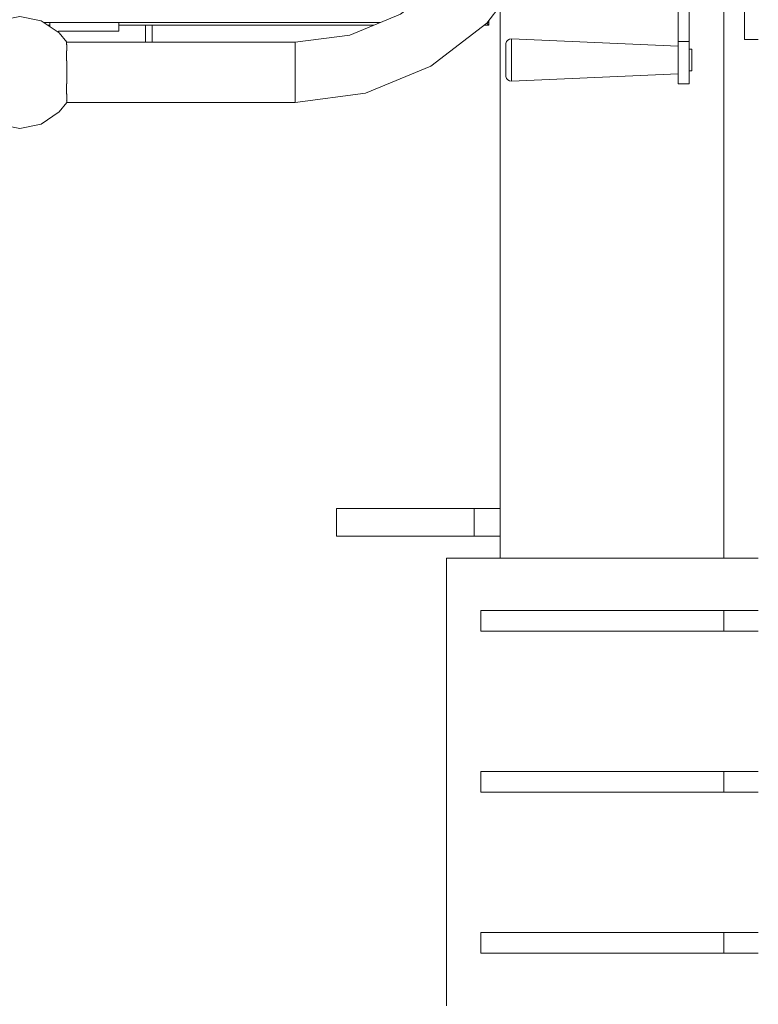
# Model space of a CAD drawing. Header units: millimetres. Extents: x 53746 to 116821, y -810352 to -765802.
# Tile 305 of 347: x 94209 to 94638, y -773800 to -773228. Entities that reach past the tile are written whole.
import ezdxf

# ---------------------------------------------------------------- set-up
doc = ezdxf.new("R2010")
doc.units = ezdxf.units.MM
doc.header["$MEASUREMENT"] = 0
for name, color, linetype, lineweight in [('Main Cradle Rails', 7, 'Continuous', 0), ('Side Cradle Tower', 7, 'Continuous', 0), ('Side Cradle Tower Platform', 7, 'Continuous', 0), ('Side Cradle Tower Rail Frame', 7, 'Continuous', 0)]:
    doc.layers.add(name, color=color, linetype=linetype, lineweight=lineweight)

# ---------------------------------------------------------------- blocks, each defined once
blk = doc.blocks.new('*U57')
at = {"layer": 'Side Cradle Tower', "color": 7, "linetype": 'Continuous', "lineweight": 0}
for p, q in [((9308.2, 14876.65), (9308.2, 14836.28)), ((9314.55, 14836.28), (9314.55, 14876.65)), ((9211.47, 14837.77), (9211.47, 14837.6)), ((9308.2, 14831.14), (9308.2, 14836.28)), ((9308.2, 14836.28), (9314.55, 14836.28)), ((9314.55, 14831.14), (9314.55, 14836.28)), ((9346.77, 14837.3), (9354.77, 14837.3)), ((9316.14, 14821.75), (9316.14, 14824.01)), ((9208.19, 14823.23), (9208.19, 14819.78)), ((9314.55, 14811.56), (9308.2, 14811.56)), ((9354.77, 14536.2), (9173.59, 14536.2)), ((9193.59, 14493.69), (9193.59, 14505.69)), ((9334.77, 14493.69), (9334.77, 14505.69)), ((9193.59, 14400.19), (9193.59, 14412.19)), ((9334.77, 14400.19), (9334.77, 14412.19)), ((9193.59, 14306.71), (9193.59, 14318.71)), ((9334.77, 14306.71), (9334.77, 14318.71))]:
    blk.add_line(p, q, dxfattribs=at)
at = {"layer": 'Side Cradle Tower', "color": 7, "linetype": 'Continuous', "lineweight": 0, "flags": 128}
for points in [[(9346.77, 14837.3), (9346.77, 14837.3), (9346.77, 14858.68), (9346.77, 14862.21), (9346.77, 14867.48), (9346.77, 14873.9), (9346.77, 14880.71), (9346.77, 14887.12), (9346.77, 14892.4), (9346.77, 14895.93), (9346.77, 14917.3), (9346.77, 14917.3)], [(9208.19, 14835.07), (9208.19, 14835.07), (9208.56, 14836.16), (9209.3, 14837.05), (9210.32, 14837.61), (9211.47, 14837.77), (9308.2, 14833.53)], [(9208.19, 14835.07), (9208.19, 14834.93), (9208.19, 14833.36), (9208.19, 14830.58), (9208.19, 14827.03), (9208.19, 14823.23)], [(9211.47, 14837.6), (9211.47, 14837.6), (9211.47, 14835.58), (9211.47, 14832.02), (9211.47, 14827.46), (9211.47, 14822.6), (9211.47, 14818.18), (9211.47, 14814.86), (9211.47, 14813.16)], [(9308.2, 14831.14), (9308.2, 14825.42), (9308.2, 14819.82), (9308.2, 14815.01), (9308.2, 14811.56)], [(9314.55, 14831.73), (9316.14, 14831.73), (9316.14, 14831.65), (9316.14, 14830.62), (9316.14, 14828.81), (9316.14, 14826.48), (9316.14, 14824.01)], [(9314.55, 14831.14), (9314.55, 14825.42), (9314.55, 14819.82), (9314.55, 14815.01), (9314.55, 14811.56)], [(9208.19, 14819.78), (9208.19, 14817.19), (9208.19, 14815.86), (9208.19, 14815.86)], [(9316.14, 14821.75), (9316.14, 14820.07), (9316.14, 14819.2), (9314.55, 14819.2)], [(9308.2, 14817.4), (9211.47, 14813.16), (9210.32, 14813.32), (9209.3, 14813.89), (9208.56, 14814.77), (9208.19, 14815.86), (9208.19, 14815.86)], [(9173.59, 14536.2), (9173.59, 14536.2), (9173.59, 14276.2), (9173.59, 14276.2)], [(9354.77, 14505.69), (9334.77, 14505.69), (9193.59, 14505.69), (9193.59, 14505.69)], [(9354.77, 14493.69), (9334.77, 14493.69), (9193.59, 14493.69), (9193.59, 14493.69)], [(9354.77, 14412.19), (9334.77, 14412.19), (9193.59, 14412.19), (9193.59, 14412.19)], [(9354.77, 14400.19), (9334.77, 14400.19), (9193.59, 14400.19), (9193.59, 14400.19)], [(9354.77, 14318.71), (9334.77, 14318.71), (9193.59, 14318.71), (9193.59, 14318.71)], [(9354.77, 14306.71), (9334.77, 14306.71), (9193.59, 14306.71), (9193.59, 14306.71)]]:
    blk.add_lwpolyline(points, dxfattribs=at)
at = {"layer": 'Side Cradle Tower Platform', "color": 7, "linetype": 'Continuous', "lineweight": 0}
for p, q in [((9135.16, 14847.26), (8939.74, 14847.26)), ((8943.27, 14847.26), (8943.27, 14844.9)), ((8983.27, 14842.26), (8983.27, 14847.26)), ((9198.27, 14845.76), (9197.13, 14846.89)), ((9198.27, 14847.26), (9197.42, 14847.26)), ((9198.27, 14848.36), (9198.27, 14847.26)), ((9198.27, 14847.26), (9198.27, 14845.76)), ((8943.27, 14845.76), (8941.98, 14845.76)), ((8983.27, 14842.26), (8948.27, 14842.26)), ((8948.27, 14842.26), (8948.27, 14841.56)), ((9131.54, 14845.76), (8983.27, 14845.76)), ((8998.77, 14845.76), (8998.77, 14835.76)), ((9002.77, 14845.76), (9002.77, 14835.76)), ((9198.27, 14845.76), (9195.66, 14845.76)), ((9085.77, 14834.43), (9085.77, 14835.76)), ((8953.02, 14802.09), (8953.06, 14802.18)), ((8953.08, 14800.76), (8953.08, 14800.79))]:
    blk.add_line(p, q, dxfattribs=at)
at = {"layer": 'Side Cradle Tower Platform', "color": 7, "linetype": 'Continuous', "lineweight": 0, "flags": 128}
for points in [[(9085.77, 14835.76), (9117.47, 14839.93), (9147.02, 14852.17), (9172.39, 14871.64), (9191.85, 14897.01), (9204.09, 14926.55), (9208.27, 14958.26), (9209.6, 14958.26), (9213.39, 14958.26), (9219.07, 14958.26)], [(9225.77, 14958.26), (9232.46, 14958.26), (9238.14, 14958.26), (9241.93, 14958.26), (9243.27, 14958.26), (9237.9, 14917.5), (9222.16, 14879.51), (9197.13, 14846.89), (9164.52, 14821.86), (9126.53, 14806.13), (9085.77, 14800.76), (9085.77, 14802.09), (9085.77, 14805.89), (9085.77, 14811.56), (9085.77, 14818.26), (9085.77, 14824.96), (9085.77, 14830.63), (9085.77, 14834.43)], [(8898.45, 14835.76), (8902.78, 14841.24), (8913.33, 14848.29), (8925.77, 14850.76), (8938.2, 14848.29), (8948.75, 14841.24), (8953.08, 14835.76)], [(8952.91, 14830.63), (8952.98, 14830.72), (8953.07, 14830.83), (8953.07, 14834.32), (8953, 14834.43), (8953, 14834.46), (8953, 14835.59), (8953.08, 14835.76), (8953.08, 14835.76)], [(8953.08, 14835.76), (9085.77, 14835.76), (9085.77, 14834.43), (9085.77, 14830.63), (9085.77, 14824.96), (9085.77, 14818.26), (9085.77, 14811.56), (9085.77, 14805.89), (9085.77, 14802.09), (9085.77, 14800.76), (8953.08, 14800.76)], [(8953.08, 14818.41), (8953.08, 14824.29), (8953.06, 14824.92), (8953.04, 14824.96), (8953.04, 14825.08), (8953.04, 14829.58), (8953.04, 14829.59), (8952.99, 14829.94), (8952.91, 14830.55), (8952.91, 14830.63)], [(8953.04, 14811.56), (8953.06, 14811.6), (8953.06, 14811.71), (8953.06, 14817.74), (8953.08, 14818.26), (8953.08, 14818.41)], [(8952.91, 14806.01), (8952.99, 14806.58), (8953.04, 14806.93), (8953.04, 14806.94), (8953.04, 14811.56)], [(8898.45, 14800.76), (8902.78, 14795.28), (8913.33, 14788.23), (8925.77, 14785.76), (8938.2, 14788.23), (8948.75, 14795.28), (8953.08, 14800.76)], [(8952.91, 14805.89), (8952.91, 14805.97), (8952.91, 14806.01)], [(8953.06, 14802.18), (8953.07, 14802.2), (8953.07, 14805.69), (8952.91, 14805.89)], [(8953.08, 14800.79), (8953.08, 14801.96), (8953.02, 14802.09)]]:
    blk.add_lwpolyline(points, dxfattribs=at)
at = {"layer": 'Side Cradle Tower Rail Frame', "color": 7, "linetype": 'Continuous', "lineweight": 0}
for p, q in [((9204.77, 14536.2), (9204.77, 14856.83)), ((9334.77, 14857.18), (9334.77, 14536.2)), ((9189.77, 14564.91), (9109.77, 14564.91)), ((9109.77, 14548.91), (9109.77, 14564.91)), ((9204.77, 14564.91), (9189.77, 14564.91)), ((9189.77, 14548.91), (9189.77, 14564.91)), ((9109.77, 14548.91), (9189.77, 14548.91)), ((9189.77, 14548.91), (9204.77, 14548.91))]:
    blk.add_line(p, q, dxfattribs=at)

msp = doc.modelspace()

# ---------------------------------------------------------------- block references
at = {"layer": 'Main Cradle Rails', "color": 7, "linetype": 'Continuous', "lineweight": 0}
msp.add_blockref('*U57', (85283.05, -788076.95), dxfattribs=at)

doc.saveas('drawing.dxf')
